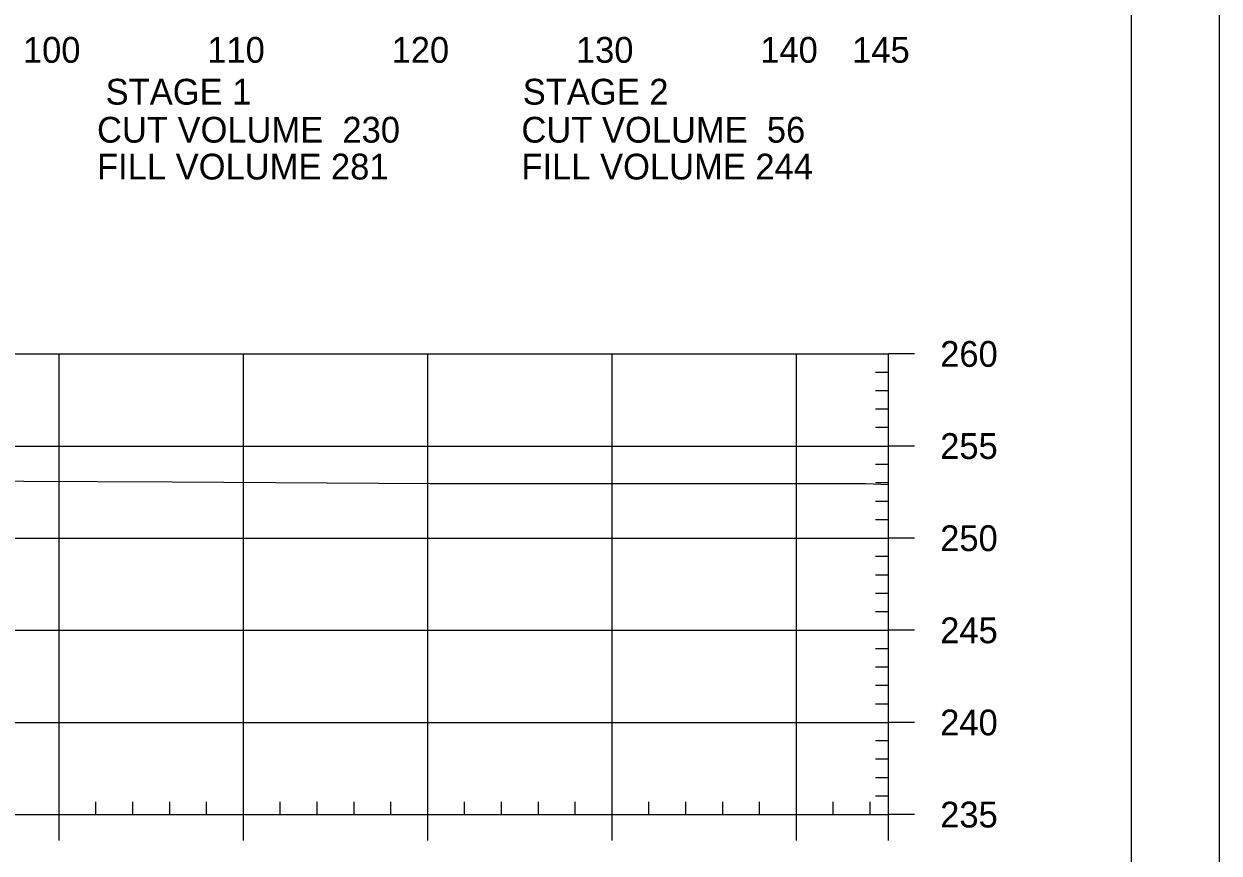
# Model space of a CAD drawing. Extents: x 1365647 to 1367999, y 387113 to 400173.
# Drawn here: x 1365992.2 to 1366057, y 390040.7 to 390085.7 of the extents above; entities that cross this region are included whole.
import ezdxf

# ---------------------------------------------------------------- set-up
doc = ezdxf.new("R2010")
doc.units = 0
for name, color, linetype in [('R_Axis', 7, 'Continuous'), ('R_Axis Annot', 7, 'Continuous'), ('R_Border', 7, 'Continuous'), ('R_Exist Surface', 7, 'Continuous'), ('R_Grid', 7, 'Continuous'), ('R_No Plot', 7, 'Continuous')]:
    doc.layers.add(name, color=color, linetype=linetype)

msp = doc.modelspace()

# ---------------------------------------------------------------- linework, layer by layer
at = {"layer": 'R_Axis'}
for p, q in [((1366039.095, 390042.773), (1366039.095, 390067.773)), ((1366040.495, 390067.773), (1366039.095, 390067.773)), ((1366039.095, 390066.773), (1366038.395, 390066.773)), ((1366039.095, 390065.773), (1366038.395, 390065.773)), ((1366039.095, 390064.773), (1366038.395, 390064.773)), ((1366039.095, 390063.773), (1366038.395, 390063.773)), ((1366040.495, 390062.773), (1366039.095, 390062.773)), ((1366039.095, 390061.773), (1366038.395, 390061.773)), ((1366039.095, 390060.773), (1366038.395, 390060.773)), ((1366039.095, 390059.773), (1366038.395, 390059.773)), ((1366039.095, 390058.773), (1366038.395, 390058.773)), ((1366040.495, 390057.773), (1366039.095, 390057.773)), ((1366039.095, 390056.773), (1366038.395, 390056.773)), ((1366039.095, 390055.773), (1366038.395, 390055.773)), ((1366039.095, 390054.773), (1366038.395, 390054.773)), ((1366039.095, 390053.773), (1366038.395, 390053.773)), ((1366040.495, 390052.773), (1366039.095, 390052.773)), ((1366039.095, 390051.773), (1366038.395, 390051.773)), ((1366039.095, 390050.773), (1366038.395, 390050.773)), ((1366039.095, 390049.773), (1366038.395, 390049.773)), ((1366039.095, 390048.773), (1366038.395, 390048.773)), ((1366040.495, 390047.773), (1366039.095, 390047.773)), ((1366039.095, 390046.773), (1366038.395, 390046.773)), ((1366039.095, 390045.773), (1366038.395, 390045.773)), ((1366039.095, 390044.773), (1366038.395, 390044.773)), ((1365996.095, 390042.773), (1365996.095, 390043.473)), ((1365998.095, 390042.773), (1365998.095, 390043.473)), ((1366000.095, 390042.773), (1366000.095, 390043.473)), ((1366002.095, 390042.773), (1366002.095, 390043.473)), ((1366006.095, 390042.773), (1366006.095, 390043.473)), ((1366008.095, 390042.773), (1366008.095, 390043.473)), ((1366010.095, 390042.773), (1366010.095, 390043.473)), ((1366012.095, 390042.773), (1366012.095, 390043.473)), ((1366016.095, 390042.773), (1366016.095, 390043.473)), ((1366018.095, 390042.773), (1366018.095, 390043.473)), ((1366020.095, 390042.773), (1366020.095, 390043.473)), ((1366022.095, 390042.773), (1366022.095, 390043.473)), ((1366026.095, 390042.773), (1366026.095, 390043.473)), ((1366028.095, 390042.773), (1366028.095, 390043.473)), ((1366030.095, 390042.773), (1366030.095, 390043.473)), ((1366032.095, 390042.773), (1366032.095, 390043.473)), ((1366036.095, 390042.773), (1366036.095, 390043.473)), ((1366038.095, 390042.773), (1366038.095, 390043.473)), ((1366039.095, 390043.773), (1366038.395, 390043.773)), ((1365749.095, 390042.773), (1366039.095, 390042.773)), ((1365994.095, 390041.373), (1365994.095, 390042.773)), ((1366004.095, 390041.373), (1366004.095, 390042.773)), ((1366014.095, 390041.373), (1366014.095, 390042.773)), ((1366024.095, 390041.373), (1366024.095, 390042.773)), ((1366034.095, 390041.373), (1366034.095, 390042.773)), ((1366039.095, 390041.373), (1366039.095, 390042.773)), ((1366040.495, 390042.773), (1366039.095, 390042.773))]:
    msp.add_line(p, q, dxfattribs=at)
at = {"layer": 'R_Border'}
msp.add_line((1366052.275, 389936.773), (1366052.275, 390142.233), dxfattribs=at)
at = {"layer": 'R_Exist Surface'}
msp.add_lwpolyline([(1365939.729, 390057.919), (1365941.56, 390057.889), (1365943.032, 390057.896), (1365943.801, 390057.867), (1365944.222, 390057.847), (1365945.84, 390057.774), (1365949.901, 390058.697), (1365950.914, 390058.951), (1365953.562, 390059.778), (1365954.011, 390059.967), (1365954.716, 390060.154), (1365956.886, 390060.804), (1365961.179, 390060.867), (1365964.917, 390060.833), (1365971.735, 390060.843), (1365988.133, 390060.882), (1366000.225, 390060.83), (1366014.253, 390060.734), (1366022.632, 390060.733), (1366037.87, 390060.743), (1366039.095, 390060.686)], dxfattribs=at)
at = {"layer": 'R_Grid'}
for p, q in [((1365749.095, 390067.773), (1366039.095, 390067.773)), ((1365994.095, 390042.773), (1365994.095, 390067.773)), ((1366004.095, 390042.773), (1366004.095, 390067.773)), ((1366014.095, 390042.773), (1366014.095, 390067.773)), ((1366024.095, 390042.773), (1366024.095, 390067.773)), ((1366034.095, 390042.773), (1366034.095, 390067.773)), ((1366039.095, 390042.773), (1366039.095, 390067.773)), ((1365749.095, 390062.773), (1366039.095, 390062.773)), ((1365749.095, 390057.773), (1366039.095, 390057.773)), ((1365749.095, 390052.773), (1366039.095, 390052.773)), ((1365749.095, 390047.773), (1366039.095, 390047.773)), ((1365749.095, 390042.773), (1366039.095, 390042.773))]:
    msp.add_line(p, q, dxfattribs=at)
at = {"layer": 'R_No Plot'}
msp.add_lwpolyline([(1365723.687, 390146.127), (1366057.027, 390146.127), (1366057.027, 389932.79), (1365723.687, 389932.79)], close=True, dxfattribs=at)

# ---------------------------------------------------------------- texts
at = {"layer": 'R_Axis Annot'}
for s, p in [('100', (1365992.133, 390083.573)), ('110', (1366002.133, 390083.573)), ('120', (1366012.133, 390083.573)), ('130', (1366022.133, 390083.573)), ('140', (1366032.133, 390083.573)), ('145', (1366037.121, 390083.573)), ('STAGE 1', (1365996.62, 390081.303)), ('STAGE 2', (1366019.248, 390081.303)), ('CUT VOLUME  230', (1365996.152, 390079.239)), ('CUT VOLUME  56', (1366019.178, 390079.239)), ('FILL VOLUME 281', (1365996.152, 390077.239)), ('FILL VOLUME 244', (1366019.178, 390077.239)), ('260', (1366041.895, 390067.073)), ('255', (1366041.895, 390062.073)), ('250', (1366041.895, 390057.073)), ('245', (1366041.895, 390052.073)), ('240', (1366041.895, 390047.073)), ('235', (1366041.895, 390042.073))]:
    msp.add_text(s, height=1.4, dxfattribs=at).set_placement(p)

doc.saveas('drawing.dxf')
